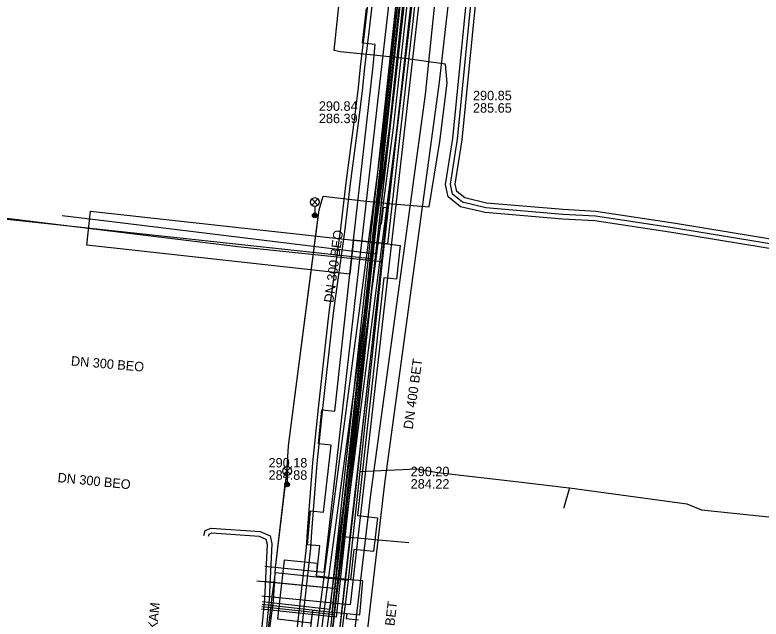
# Model space of a CAD drawing. Extents: x -595540 to -593988, y -1160850 to -1159202.
# Drawn here: x -594329 to -594266, y -1160311.6 to -1160260.5 of the extents above; entities that cross this region are included whole.
import ezdxf

# ---------------------------------------------------------------- set-up
doc = ezdxf.new("R2010")
doc.units = 0
for name, color, linetype in [('BVK-DESTOVA_popisy', 7, 'Continuous'), ('BVK-DESTOVA_trasa sítě', 7, 'Continuous'), ('BVK-SPLASKOVA_popisy', 7, 'Continuous'), ('BVK-SPLASKOVA_trasa sítě', 7, 'Continuous'), ('BVK-VODOVOD_trasa sítě', 7, 'Continuous'), ('BVK-VODOVOD_trasa zrušené sítě', 7, 'Continuous'), ('CETIN_kabel podzemní', 7, 'Continuous'), ('DSP-NN-TEPLARNY_kabel', 7, 'Continuous'), ('EON-NN_kabel', 7, 'Continuous'), ('EON-VN_kabel', 7, 'Continuous'), ('PODA_kabel optický', 7, 'Continuous'), ('TEPLARNY-ELEKTRO_kabel', 7, 'Continuous'), ('TEPLARNY-HORKOVODY_trasa sítě', 7, 'Continuous'), ('TEPLARNY-HORKOVODY_trasa sítě obvodem', 7, 'Continuous'), ('TEPLARNY-TEPLOVODY_trasa sítě', 7, 'Continuous'), ('TSB_kabel VO', 7, 'Continuous'), ('TSB_kolektor', 7, 'Continuous'), ('TSB_lampy VO', 7, 'Continuous')]:
    doc.layers.add(name, color=color, linetype=linetype)

msp = doc.modelspace()

# ---------------------------------------------------------------- linework, layer by layer
at = {"layer": 'BVK-DESTOVA_popisy'}
for p, q in [((-594290.299, -1160267.866), (-594290.299, -1160267.866)), ((-594295.559, -1160299.622), (-594295.559, -1160299.622))]:
    msp.add_line(p, q, dxfattribs=at)
at = {"layer": 'BVK-DESTOVA_trasa sítě'}
for p, q in [((-594289.945, -1160237.966), (-594293.16, -1160266.224)), ((-594293.16, -1160266.224), (-594297.782, -1160300.1))]:
    msp.add_line(p, q, dxfattribs=at)
msp.add_lwpolyline([(-594297.782, -1160300.1), (-594299.665, -1160316.23), (-594299.699, -1160316.521), (-594301.602, -1160332.815)], dxfattribs=at)
at = {"layer": 'BVK-SPLASKOVA_popisy'}
for p, q in [((-594303.311, -1160267.835), (-594303.311, -1160267.835)), ((-594307.556, -1160297.959), (-594307.556, -1160297.959))]:
    msp.add_line(p, q, dxfattribs=at)
at = {"layer": 'BVK-SPLASKOVA_trasa sítě'}
for p, q in [((-594291.401, -1160238.339), (-594294.328, -1160267.263)), ((-594294.328, -1160267.263), (-594298.961, -1160301.053)), ((-594298.961, -1160301.053), (-594302.518, -1160331.435))]:
    msp.add_line(p, q, dxfattribs=at)
at = {"layer": 'BVK-VODOVOD_trasa sítě'}
for points in [[(-594301.561, -1160312.779), (-594300.29, -1160301.73), (-594299.65, -1160295.85), (-594298.97, -1160289.9), (-594298.31, -1160283.97), (-594297.48, -1160276.86), (-594297.25, -1160274.99), (-594296.55, -1160269.13), (-594295.85, -1160263.18), (-594295.16, -1160257.21), (-594294.49, -1160251.35), (-594293.81, -1160245.4), (-594293.13, -1160239.44), (-594292.46, -1160233.48), (-594291.78, -1160227.61), (-594291.46, -1160225.14), (-594291.03, -1160221.44), (-594290.38, -1160215.5), (-594289.67, -1160209.56), (-594288.904, -1160202.915)], [(-594297.48, -1160276.86), (-594297.883, -1160276.81), (-594297.92, -1160277.07), (-594298.06, -1160278.21)]]:
    msp.add_lwpolyline(points, dxfattribs=at)
at = {"layer": 'BVK-VODOVOD_trasa zrušené sítě'}
msp.add_lwpolyline([(-594291.31, -1160224.63), (-594291.316, -1160224.68), (-594297.57, -1160277.43), (-594300.45, -1160302.35), (-594301.135, -1160308.574), (-594301.608, -1160312.73)], dxfattribs=at)
at = {"layer": 'CETIN_kabel podzemní'}
for points in [[(-594289.5, -1160205.75), (-594297.96, -1160281.37)], [(-594341.422, -1160276.273), (-594310.15, -1160280.1)], [(-594310.15, -1160280.1), (-594297.96, -1160281.37)], [(-594297.96, -1160281.37), (-594298.98, -1160290.86)], [(-594298.98, -1160290.86), (-594299.85, -1160299.1)], [(-594299.85, -1160299.1), (-594300.85, -1160308.27)], [(-594299.85, -1160299.1), (-594297.49, -1160298.99)], [(-594297.49, -1160298.99), (-594295.04, -1160298.88), (-594293.27, -1160299.17)], [(-594293.27, -1160299.17), (-594286.42, -1160299.98), (-594282.44, -1160300.44), (-594282.15, -1160300.47)], [(-594282.15, -1160300.47), (-594282.62, -1160302.14), (-594282.63, -1160302.21)], [(-594282.15, -1160300.47), (-594272.26, -1160301.82), (-594271.01, -1160302.35), (-594264.8, -1160302.99), (-594260.82, -1160303.4), (-594259.03, -1160303.58), (-594255.2, -1160303.47), (-594249.01, -1160304.69), (-594242.75, -1160305.31), (-594238.77, -1160305.69), (-594238.91, -1160307.08)], [(-594307.24, -1160309.66), (-594306.98, -1160307.64), (-594300.85, -1160308.27)], [(-594300.85, -1160308.27), (-594306.29, -1160352.19)], [(-594309.05, -1160312.73), (-594307.65, -1160312.92), (-594307.43, -1160311.24), (-594307.24, -1160309.66)]]:
    msp.add_lwpolyline(points, dxfattribs=at)
at = {"layer": 'DSP-NN-TEPLARNY_kabel'}
for points in [[(-594087.141, -1160131.465), (-594081.616, -1160132.079), (-594077.929, -1160098.007), (-594081.33, -1160097.638), (-594080.888, -1160093.562), (-594077.489, -1160093.931), (-594072.903, -1160051.451), (-594151.248, -1160042.664), (-594271.375, -1160030.557), (-594276.36, -1160076.505), (-594284.074, -1160147.539), (-594288.22, -1160147.049), (-594288.448, -1160148.755), (-594284.262, -1160149.285), (-594286.229, -1160167.438), (-594290.518, -1160166.974), (-594290.731, -1160168.788), (-594290.275, -1160168.836), (-594286.414, -1160169.302), (-594296.128, -1160258.71), (-594301.846, -1160311.412), (-594308.146, -1160310.714)], [(-594308.102, -1160310.316), (-594302.2, -1160310.97), (-594296.42, -1160257.61), (-594301.107, -1160257.121), (-594300.849, -1160254.61), (-594296.124, -1160255.112), (-594286.876, -1160169.653), (-594290.577, -1160169.211), (-594291.18, -1160169.153), (-594290.893, -1160166.577), (-594286.596, -1160167.077), (-594284.703, -1160149.572), (-594288.889, -1160149.056), (-594288.555, -1160146.56), (-594284.409, -1160147.062), (-594281.146, -1160116.918), (-594283.275, -1160116.69)], [(-594283.299, -1160116.908), (-594281.375, -1160117.093), (-594284.576, -1160146.882), (-594288.696, -1160146.38), (-594289.075, -1160149.238), (-594284.916, -1160149.741), (-594286.773, -1160166.893), (-594291.07, -1160166.385), (-594291.409, -1160169.327), (-594290.658, -1160169.403), (-594287.075, -1160169.815), (-594296.304, -1160254.906), (-594301.03, -1160254.391), (-594301.354, -1160257.297), (-594296.626, -1160257.778), (-594302.378, -1160310.749), (-594308.08, -1160310.118)], [(-594308.124, -1160310.515), (-594302.023, -1160311.191), (-594296.201, -1160257.43), (-594300.888, -1160256.942), (-594300.669, -1160254.79), (-594295.97, -1160255.318), (-594286.648, -1160169.484)]]:
    msp.add_lwpolyline(points, dxfattribs=at)
at = {"layer": 'EON-NN_kabel'}
for points in [[(-594263.81, -1160279.687), (-594273.212, -1160278.147), (-594279.931, -1160277.129), (-594282.681, -1160276.982), (-594289.159, -1160276.427), (-594290.996, -1160275.994), (-594291.673, -1160275.458), (-594291.803, -1160274.831), (-594291.207, -1160271.073), (-594288, -1160238.653), (-594287.176, -1160231.302), (-594286.248, -1160220.81), (-594285.137, -1160213.204), (-594285.923, -1160212.516), (-594287.002, -1160211.744), (-594289.697, -1160211.192), (-594289.832, -1160211.165), (-594292.286, -1160210.885), (-594293.317, -1160211.223), (-594293.52, -1160211.223), (-594295.385, -1160211.122), (-594297.32, -1160210.905)], [(-594263.91, -1160280.481), (-594273.336, -1160278.937), (-594280.013, -1160277.925), (-594282.737, -1160277.78), (-594289.285, -1160277.219), (-594291.354, -1160276.732), (-594292.397, -1160275.904), (-594292.617, -1160274.851), (-594292.001, -1160270.971), (-594288.796, -1160238.569), (-594287.972, -1160231.222), (-594287.042, -1160220.716), (-594285.991, -1160213.52), (-594286.421, -1160213.144), (-594287.33, -1160212.494), (-594289.855, -1160211.976), (-594289.942, -1160211.959), (-594292.087, -1160211.833), (-594293.169, -1160212.086), (-594295.474, -1160211.917), (-594297.409, -1160211.7)], [(-594263.86, -1160280.084), (-594273.274, -1160278.542), (-594279.972, -1160277.527), (-594282.709, -1160277.381), (-594289.222, -1160276.823), (-594291.175, -1160276.363), (-594292.035, -1160275.681), (-594292.21, -1160274.841), (-594291.604, -1160271.022), (-594288.398, -1160238.611), (-594287.574, -1160231.262), (-594286.645, -1160220.763), (-594285.564, -1160213.362), (-594286.172, -1160212.83), (-594287.166, -1160212.119), (-594289.776, -1160211.584), (-594289.887, -1160211.562), (-594292.177, -1160211.383), (-594293.267, -1160211.68), (-594295.43, -1160211.52), (-594297.365, -1160211.303)], [(-594298.892, -1160257.025), (-594299.465, -1160261.918), (-594299.822, -1160264.924), (-594299.991, -1160266.661), (-594300.319, -1160269.391), (-594301.022, -1160274.712), (-594301.52, -1160278.805), (-594302.432, -1160285.438), (-594302.556, -1160286.404), (-594303.361, -1160293.741), (-594303.852, -1160298.377), (-594304.295, -1160304.178), (-594304.393, -1160305.528), (-594305.327, -1160313.926)], [(-594304.929, -1160313.972), (-594303.995, -1160305.564), (-594303.897, -1160304.208), (-594303.454, -1160298.413), (-594302.963, -1160293.783), (-594302.158, -1160286.452), (-594302.036, -1160285.488), (-594301.124, -1160278.857), (-594300.626, -1160274.762), (-594299.923, -1160269.441), (-594299.593, -1160266.705), (-594299.424, -1160264.966), (-594299.067, -1160261.964), (-594298.494, -1160257.073)], [(-594313.023, -1160304.506), (-594312.912, -1160304.091), (-594312.413, -1160303.878), (-594308.251, -1160304.157), (-594307.427, -1160304.521), (-594307.284, -1160305.214), (-594307.503, -1160309.87), (-594307.745, -1160312.538), (-594308.056, -1160315.631), (-594308.187, -1160317.016), (-594308.346, -1160318.181), (-594310.248, -1160318.984), (-594310.359, -1160319.033), (-594310.385, -1160319.177), (-594310.152, -1160319.549)], [(-594312.621, -1160304.551), (-594312.576, -1160304.383), (-594312.345, -1160304.284), (-594308.349, -1160304.551), (-594307.777, -1160304.803), (-594307.686, -1160305.246), (-594307.903, -1160309.842), (-594308.143, -1160312.5), (-594308.454, -1160315.593), (-594308.585, -1160316.97), (-594308.711, -1160317.901), (-594310.404, -1160318.615), (-594310.714, -1160318.754), (-594310.807, -1160319.258), (-594310.39, -1160319.922), (-594310.207, -1160319.947)]]:
    msp.add_lwpolyline(points, dxfattribs=at)
at = {"layer": 'EON-VN_kabel'}
for points in [[(-594301.048, -1160313.903), (-594302.341, -1160313.736), (-594302.791, -1160313.678), (-594303.215, -1160313.623), (-594297.358, -1160270.118), (-594285.535, -1160163.116), (-594285.491, -1160162.714), (-594285.035, -1160158.592), (-594281.603, -1160125.099), (-594281.558, -1160124.661), (-594280.794, -1160117.205), (-594280.396, -1160117.246), (-594280.314, -1160116.451), (-594280.274, -1160116.055), (-594271.602, -1160031.569), (-594271.563, -1160031.188), (-594270.177, -1160031.369), (-594267.067, -1160031.667), (-594267.106, -1160032.072), (-594267.246, -1160033.539)], [(-594311.232, -1160405.064), (-594313.094, -1160404.864), (-594304.202, -1160322.43), (-594304.158, -1160322.02), (-594303.38, -1160314.81), (-594302.494, -1160314.925), (-594302.392, -1160314.132), (-594302.341, -1160313.736), (-594296.713, -1160270.069), (-594284.742, -1160163.314), (-594284.697, -1160162.913), (-594284.36, -1160159.91), (-594283.302, -1160160.01)], [(-594311.292, -1160405.459), (-594313.533, -1160405.218), (-594304.61, -1160322.488), (-594304.565, -1160322.078), (-594303.733, -1160314.361), (-594302.896, -1160314.469), (-594302.844, -1160314.074), (-594302.791, -1160313.678), (-594297.011, -1160270.069), (-594285.141, -1160163.214)], [(-594285.908, -1160163.022), (-594297.854, -1160269.994), (-594303.69, -1160313.964), (-594302.844, -1160314.074), (-594302.392, -1160314.132), (-594301.056, -1160314.305)]]:
    msp.add_lwpolyline(points, dxfattribs=at)
at = {"layer": 'PODA_kabel optický'}
for points in [[(-594290.463, -1160204.659), (-594298.883, -1160281.099)], [(-594336.397, -1160277.046), (-594298.883, -1160281.099)], [(-594298.883, -1160281.099), (-594305.951, -1160345.267)]]:
    msp.add_lwpolyline(points, dxfattribs=at)
at = {"layer": 'TEPLARNY-ELEKTRO_kabel'}
for points in [[(-594087.141, -1160131.465), (-594081.616, -1160132.079), (-594077.929, -1160098.007), (-594081.33, -1160097.638), (-594080.888, -1160093.562), (-594077.489, -1160093.931), (-594072.903, -1160051.451), (-594151.248, -1160042.664), (-594271.375, -1160030.557), (-594276.36, -1160076.505), (-594284.074, -1160147.539), (-594288.22, -1160147.049), (-594288.448, -1160148.755), (-594284.262, -1160149.285), (-594286.229, -1160167.438), (-594290.518, -1160166.974), (-594290.731, -1160168.788), (-594290.275, -1160168.836), (-594286.414, -1160169.302), (-594296.128, -1160258.71), (-594301.846, -1160311.412), (-594308.146, -1160310.714)], [(-594308.102, -1160310.316), (-594302.2, -1160310.97), (-594296.42, -1160257.61), (-594301.107, -1160257.121), (-594300.849, -1160254.61), (-594296.124, -1160255.112), (-594286.876, -1160169.653), (-594290.577, -1160169.211), (-594291.18, -1160169.153), (-594290.893, -1160166.577), (-594286.596, -1160167.077), (-594284.703, -1160149.572), (-594288.889, -1160149.056), (-594288.555, -1160146.56), (-594284.409, -1160147.062), (-594281.146, -1160116.918), (-594283.275, -1160116.69)], [(-594283.299, -1160116.908), (-594281.375, -1160117.093), (-594284.576, -1160146.882), (-594288.696, -1160146.38), (-594289.075, -1160149.238), (-594284.916, -1160149.741), (-594286.773, -1160166.893), (-594291.07, -1160166.385), (-594291.409, -1160169.327), (-594290.658, -1160169.403), (-594287.075, -1160169.815), (-594296.304, -1160254.906), (-594301.03, -1160254.391), (-594301.354, -1160257.297), (-594296.626, -1160257.778), (-594302.378, -1160310.749), (-594308.08, -1160310.118)], [(-594308.124, -1160310.515), (-594302.023, -1160311.191), (-594296.201, -1160257.43), (-594300.888, -1160256.942), (-594300.669, -1160254.79), (-594295.97, -1160255.318), (-594286.648, -1160169.484)]]:
    msp.add_lwpolyline(points, dxfattribs=at)
at = {"layer": 'TEPLARNY-HORKOVODY_trasa sítě'}
for p, q in [((-594295.95, -1160258.083), (-594301.762, -1160309.006)), ((-594301.762, -1160309.006), (-594307.994, -1160308.377))]:
    msp.add_line(p, q, dxfattribs=at)
at = {"layer": 'TEPLARNY-HORKOVODY_trasa sítě obvodem'}
for p, q in [((-594294.564, -1160256.964), (-594300.66, -1160310.374)), ((-594302.864, -1160307.638), (-594297.336, -1160259.201)), ((-594302.864, -1160307.638), (-594307.868, -1160307.133)), ((-594300.66, -1160310.374), (-594308.12, -1160309.621))]:
    msp.add_line(p, q, dxfattribs=at)
at = {"layer": 'TEPLARNY-TEPLOVODY_trasa sítě'}
for p, q in [((-594322.16, -1160277.846), (-594324.984, -1160277.501)), ((-594301.25, -1160304.576), (-594298.544, -1160304.835)), ((-594298.544, -1160304.835), (-594295.728, -1160305.104)), ((-594301.777, -1160308.985), (-594301.405, -1160305.766)), ((-594308.54, -1160308.342), (-594301.777, -1160308.985))]:
    msp.add_line(p, q, dxfattribs=at)
for points in [[(-594301.405, -1160305.766), (-594300.253, -1160295.807), (-594298.509, -1160280.732), (-594318.25, -1160278.323), (-594322.16, -1160277.846)], [(-594301.777, -1160308.985), (-594303.702, -1160326.332), (-594305.572, -1160343.192), (-594309.637, -1160342.741), (-594310.036, -1160346.338), (-594306.371, -1160346.745), (-594307.215, -1160354.35)]]:
    msp.add_lwpolyline(points, dxfattribs=at)
at = {"layer": 'TSB_kabel VO'}
for points in [[(-594308.339, -1160319.137), (-594307.141, -1160310.014), (-594306.977, -1160307.235), (-594306.142, -1160300.206), (-594305.99, -1160300.185), (-594306.128, -1160300.086), (-594306.024, -1160299.211), (-594305.863, -1160296.933), (-594303.363, -1160277.575), (-594303.523, -1160277.55), (-594303.652, -1160277.469), (-594303.504, -1160277.431), (-594303.348, -1160277.456), (-594303.29, -1160277.01), (-594302.953, -1160275.85), (-594299.796, -1160276.215), (-594297.4, -1160276.452), (-594294.005, -1160276.758), (-594293.093, -1160271.232), (-594292.472, -1160266.299), (-594292.614, -1160264.692), (-594296.033, -1160264.222), (-594298.422, -1160263.954), (-594301.503, -1160263.643), (-594302.023, -1160263.54), (-594300.975, -1160253.585)], [(-594308.339, -1160319.137), (-594307.141, -1160310.014), (-594306.977, -1160307.235), (-594306.024, -1160299.211), (-594305.863, -1160296.933), (-594303.29, -1160277.01), (-594302.953, -1160275.85), (-594299.796, -1160276.215), (-594297.4, -1160276.452), (-594294.005, -1160276.758), (-594293.093, -1160271.232), (-594292.472, -1160266.299), (-594292.614, -1160264.692), (-594296.033, -1160264.222), (-594298.422, -1160263.954), (-594301.503, -1160263.643), (-594302.023, -1160263.54), (-594300.975, -1160253.585)]]:
    msp.add_lwpolyline(points, dxfattribs=at)
at = {"layer": 'TSB_kolektor'}
for points in [[(-594291.948, -1160229.36), (-594295.38, -1160261.08), (-594297.515, -1160279.877), (-594300.377, -1160279.56), (-594298.74, -1160264.87), (-594298.556, -1160263.034), (-594299.635, -1160262.913), (-594299.297, -1160259.999)], [(-594306.96, -1160338.433), (-594303.825, -1160310.801), (-594300.961, -1160311.106), (-594301.008, -1160311.523), (-594299.957, -1160311.624)]]:
    msp.add_lwpolyline(points, dxfattribs=at)
for points in [[(-594300.693, -1160282.422), (-594322.908, -1160279.974), (-594322.593, -1160277.112), (-594300.377, -1160279.56)], [(-594297.515, -1160279.877), (-594296.439, -1160279.996), (-594296.76, -1160282.859), (-594297.83, -1160282.739), (-594300.043, -1160302.816), (-594298.373, -1160303.001), (-594298.689, -1160305.863), (-594300.359, -1160305.679), (-594300.641, -1160308.243), (-594303.505, -1160307.939), (-594303.223, -1160305.384), (-594304.279, -1160305.282), (-594304.002, -1160302.415), (-594302.908, -1160302.521), (-594302.285, -1160296.865), (-594303.34, -1160296.764), (-594303.063, -1160293.897), (-594301.969, -1160294.002), (-594300.693, -1160282.422), (-594300.377, -1160279.56)], [(-594303.505, -1160307.939), (-594303.424, -1160306.864), (-594306.239, -1160306.592), (-594306.815, -1160311.538), (-594303.947, -1160311.877), (-594303.825, -1160310.801), (-594300.961, -1160311.106), (-594299.863, -1160311.211), (-594299.585, -1160308.345), (-594300.641, -1160308.243)]]:
    msp.add_lwpolyline(points, close=True, dxfattribs=at)
at = {"layer": 'TSB_lampy VO'}
for p, q in [((-594303.917, -1160276.609), (-594303.387, -1160276.079)), ((-594303.917, -1160276.079), (-594303.387, -1160276.609)), ((-594303.917, -1160276.609), (-594303.387, -1160276.079)), ((-594303.917, -1160276.079), (-594303.387, -1160276.609)), ((-594303.652, -1160276.719), (-594303.652, -1160277.469)), ((-594303.652, -1160276.719), (-594303.652, -1160277.469)), ((-594306.255, -1160299.325), (-594305.725, -1160298.795)), ((-594306.255, -1160298.795), (-594305.725, -1160299.325)), ((-594306.255, -1160299.325), (-594305.725, -1160298.795)), ((-594306.255, -1160298.795), (-594305.725, -1160299.325)), ((-594305.99, -1160299.435), (-594305.99, -1160300.185)), ((-594305.99, -1160299.435), (-594305.99, -1160300.185))]:
    msp.add_line(p, q, dxfattribs=at)
for centre, radius in [((-594303.652, -1160276.344), 0.375), ((-594303.652, -1160276.344), 0.375), ((-594303.652, -1160277.469), 0.2), ((-594303.652, -1160277.469), 0.2), ((-594303.652, -1160277.469), 0.145), ((-594303.652, -1160277.469), 0.145), ((-594303.652, -1160277.469), 0.0876), ((-594303.652, -1160277.469), 0.0876), ((-594305.99, -1160299.06), 0.375), ((-594305.99, -1160299.06), 0.375), ((-594305.99, -1160300.185), 0.2), ((-594305.99, -1160300.185), 0.2), ((-594305.99, -1160300.185), 0.145), ((-594305.99, -1160300.185), 0.145), ((-594305.99, -1160300.185), 0.0876), ((-594305.99, -1160300.185), 0.0876)]:
    msp.add_circle(centre, radius, dxfattribs=at)

# ---------------------------------------------------------------- texts
at = {"layer": 'BVK-DESTOVA_popisy'}
for s, p in [('290.85', (-594290.299, -1160267.741)), ('285.65', (-594290.299, -1160268.791)), ('290.20', (-594295.559, -1160299.497)), ('284.22', (-594295.559, -1160300.547))]:
    msp.add_text(s, height=0.8, dxfattribs=at).set_placement(p)
for s, rotation, p in [('DN 400 BET', 82.21944, (-594295.388, -1160295.566)), ('DN 400 BET', 83.36536, (-594297.392, -1160316.076)), ('DN 200 KAM', 84.30293, (-594317.346, -1160316.412))]:
    msp.add_text(s, height=0.8, rotation=rotation, dxfattribs=at).set_placement(p)
at = {"layer": 'BVK-SPLASKOVA_popisy'}
for s, p in [('290.84', (-594303.311, -1160268.635)), ('286.39', (-594303.311, -1160269.675)), ('290.18', (-594307.556, -1160298.759)), ('284.88', (-594307.556, -1160299.799))]:
    msp.add_text(s, height=0.8, dxfattribs=at).set_placement(p)
for rotation, p in [(82.21944, (-594302.096, -1160284.884)), (355.07188, (-594324.26, -1160290.137)), (354.3702, (-594325.392, -1160299.994))]:
    msp.add_text('DN 300 BEO', height=0.8, rotation=rotation, dxfattribs=at).set_placement(p)

doc.saveas('drawing.dxf')
